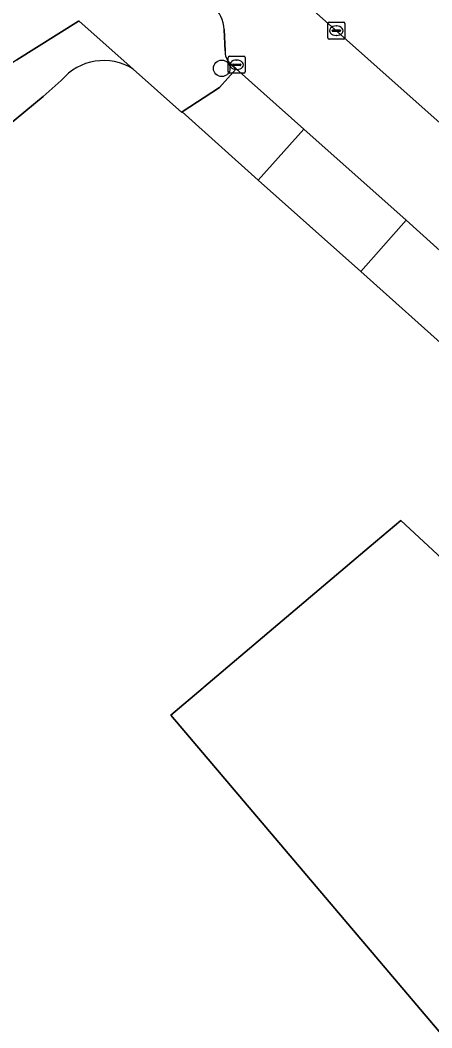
# Model space of a CAD drawing. Extents: x 157445 to 158888, y 383061 to 384688.
# Drawn here: x 158744.1 to 158768.5, y 383805.8 to 383865.5 of the extents above; entities that cross this region are included whole.
import ezdxf

# ---------------------------------------------------------------- set-up
doc = ezdxf.new("R2010")
doc.units = 0
for name, color, linetype in [('IMGEO_Boom', 7, 'Continuous'), ('IMGEO_Erf', 7, 'Continuous'), ('IMGEO_Kolk', 7, 'Continuous'), ('IMGEO_Pand', 7, 'Continuous'), ('IMGEO_Parkeervlak_open', 7, 'Continuous'), ('IMGEO_Rijbaan_lokaal_open', 7, 'Continuous'), ('IMGEO_Voetpad_open', 7, 'Continuous')]:
    doc.layers.add(name, color=color, linetype=linetype)

msp = doc.modelspace()

# ---------------------------------------------------------------- linework, layer by layer
at = {"layer": 'IMGEO_Boom'}
msp.add_circle((158756.034, 383862.657), 0.489, dxfattribs=at)
at = {"layer": 'IMGEO_Erf'}
for points in [[(158803.28, 383809.344), (158799.254, 383816.709), (158795.963, 383820.215), (158790.546, 383825.926), (158785.18, 383831.423), (158784.449, 383832.119), (158769.755, 383845.72), (158764.27, 383850.615), (158758.2, 383856.035), (158753.696, 383860.084), (158753.669, 383860.052), (158750.794, 383862.615)], [(158746.525, 383861.94), (158745.448, 383860.998), (158741.082, 383857.398), (158734.83, 383852.288), (158729.211, 383847.528), (158703.128, 383825.758), (158698.492, 383822.059), (158683.038, 383808.972), (158665.631, 383794.659), (158661.583, 383791.317), (158654.861, 383785.667), (158670.522, 383762.258), (158675.17, 383755.464), (158678.435, 383750.637), (158678.869, 383750), (158690.092, 383733.531)]]:
    msp.add_lwpolyline(points, dxfattribs=at)
msp.add_lwpolyline([(158753.009, 383824.317), (158754.93, 383825.944), (158754.976, 383825.983), (158764.777, 383834.282), (158766.636, 383835.855), (158774.494, 383828.599), (158787.947, 383816.177), (158790.144, 383814.148), (158797.077, 383807.746), (158778.082, 383794.771)], close=True, dxfattribs=at)
msp.add_arc((158749.044, 383859.843), 3.278, 57.73943, 140.23063, dxfattribs=at)
at = {"layer": 'IMGEO_Kolk'}
for p, q in [((158762.398, 383865.389), (158763.25, 383865.389)), ((158762.323, 383864.463), (158762.323, 383865.315)), ((158762.582, 383864.883), (158762.582, 383864.895)), ((158763.02, 383864.846), (158762.622, 383864.846)), ((158762.625, 383864.932), (158763.023, 383864.932)), ((158762.811, 383865.169), (158762.836, 383865.169)), ((158763.066, 383864.895), (158763.066, 383864.883)), ((158763.324, 383865.315), (158763.324, 383864.463)), ((158763.25, 383864.389), (158762.398, 383864.389)), ((158762.834, 383864.609), (158762.809, 383864.609)), ((158756.418, 383862.445), (158756.418, 383863.297)), ((158756.493, 383863.371), (158757.345, 383863.371)), ((158756.906, 383863.151), (158756.931, 383863.151)), ((158757.419, 383863.297), (158757.419, 383862.445)), ((158757.345, 383862.371), (158756.493, 383862.371)), ((158756.677, 383862.865), (158756.677, 383862.877)), ((158757.115, 383862.828), (158756.717, 383862.828)), ((158756.72, 383862.914), (158757.118, 383862.914)), ((158756.929, 383862.591), (158756.904, 383862.591)), ((158757.161, 383862.877), (158757.161, 383862.865))]:
    msp.add_line(p, q, dxfattribs=at)
for points in [[(158762.398, 383865.389), (158763.25, 383865.389)], [(158762.323, 383864.463), (158762.323, 383865.315)], [(158763.324, 383865.315), (158763.324, 383864.463)], [(158763.25, 383864.389), (158762.398, 383864.389)], [(158756.418, 383862.445), (158756.418, 383863.297)], [(158756.493, 383863.371), (158757.345, 383863.371)], [(158757.419, 383863.297), (158757.419, 383862.445)], [(158757.345, 383862.371), (158756.493, 383862.371)]]:
    msp.add_lwpolyline(points, dxfattribs=at)
for centre, radius, start, end in [((158762.4, 383865.313), 0.0765, 91.55205, 178.44795), ((158762.4, 383865.313), 0.0765, 91.55205, 178.44795), ((158763.248, 383865.313), 0.0765, 1.55205, 88.44795), ((158763.248, 383865.313), 0.0765, 1.55205, 88.44795), ((158762.622, 383864.892), 0.0403, 85.87752, 175.75265), ((158762.619, 383864.882), 0.0366, 178.93798, 274.71019), ((158763.023, 383864.889), 0.043, 264.86636, 352.45326), ((158763.027, 383864.894), 0.0386, 1.73085, 96.63898), ((158762.4, 383864.465), 0.0765, 181.55205, 268.44795), ((158762.4, 383864.465), 0.0765, 181.55205, 268.44795), ((158763.248, 383864.465), 0.0765, 271.55205, 358.44795), ((158763.248, 383864.465), 0.0765, 271.55205, 358.44795), ((158756.495, 383863.295), 0.0765, 91.55205, 178.44795), ((158756.495, 383863.295), 0.0765, 91.55205, 178.44795), ((158757.343, 383863.295), 0.0765, 1.55205, 88.44795), ((158757.343, 383863.295), 0.0765, 1.55205, 88.44795), ((158756.495, 383862.447), 0.0765, 181.55205, 268.44795), ((158756.495, 383862.447), 0.0765, 181.55205, 268.44795), ((158756.717, 383862.874), 0.0403, 85.87752, 175.75265), ((158756.714, 383862.864), 0.0366, 178.93798, 274.71019), ((158757.118, 383862.871), 0.043, 264.86636, 352.45326), ((158757.122, 383862.876), 0.0386, 1.73085, 96.63898), ((158757.343, 383862.447), 0.0765, 271.55205, 358.44795), ((158757.343, 383862.447), 0.0765, 271.55205, 358.44795)]:
    msp.add_arc(centre, radius, start, end, dxfattribs=at)
for centre, major_axis, ratio, start_param, end_param in [((158762.81, 383864.889), (-0.387, 0.002), 0.722429, 4.712389, 7.853982), ((158762.835, 383864.889), (-0.39, 0.002), 0.717154, 1.570796, 4.712389), ((158756.905, 383862.871), (-0.387, 0.002), 0.722429, 4.712389, 7.853982), ((158756.93, 383862.871), (-0.39, 0.002), 0.717154, 1.570796, 4.712389)]:
    msp.add_ellipse(centre, major_axis=major_axis, ratio=ratio, start_param=start_param, end_param=end_param, dxfattribs=at)
at = {"layer": 'IMGEO_Pand'}
msp.add_lwpolyline([(158766.636, 383835.855), (158764.777, 383834.282), (158754.976, 383825.983), (158754.93, 383825.944), (158753.009, 383824.317), (158778.082, 383794.771), (158797.077, 383807.746), (158790.144, 383814.148), (158787.947, 383816.177), (158774.494, 383828.599)], close=True, dxfattribs=at)
at = {"layer": 'IMGEO_Parkeervlak_open'}
msp.add_lwpolyline([(158758.973, 383868.315), (158775.92, 383853.23), (158780.83, 383848.843), (158781.658, 383848.196), (158789.223, 383842.749), (158791.378, 383841.084), (158794.517, 383845.539), (158784.669, 383852.64), (158763.187, 383871.698)], dxfattribs=at)
at = {"layer": 'IMGEO_Rijbaan_lokaal_open'}
for points in [[(158790.292, 383834.469), (158788.117, 383836.727), (158790.243, 383839.568), (158791.378, 383841.084), (158789.223, 383842.749), (158781.658, 383848.196), (158780.83, 383848.843), (158775.92, 383853.23), (158758.973, 383868.315), (158756.633, 383870.424)], [(158756.174, 383864.969), (158756.235, 383863.688)], [(158756.497, 383862.972), (158756.892, 383862.632), (158760.894, 383859.059), (158766.971, 383853.655), (158772.424, 383848.718), (158773.336, 383847.868)]]:
    msp.add_lwpolyline(points, dxfattribs=at)
for centre, radius, start, end in [((158754.086, 383864.843), 2.091, 3.4598, 46.38854), ((158757.234, 383863.648), 1, 177.69186, 222.50549)]:
    msp.add_arc(centre, radius, start, end, dxfattribs=at)
at = {"layer": 'IMGEO_Voetpad_open'}
for points in [[(158750.794, 383862.615), (158747.569, 383865.479), (158747.545, 383865.464), (158743.892, 383863.161), (158743.386, 383862.8), (158743.184, 383862.603), (158740.686, 383860.527), (158740.973, 383860.195), (158723.005, 383845.238), (158722.736, 383845.567), (158696.83, 383824.057), (158697.457, 383823.304), (158693.537, 383820.042), (158692.91, 383820.795), (158681.262, 383811.105), (158677.533, 383808.003), (158663.939, 383796.693), (158665.631, 383794.659), (158683.038, 383808.972), (158698.492, 383822.059), (158703.128, 383825.758), (158729.211, 383847.528)], [(158743.892, 383863.161), (158747.545, 383865.464), (158747.569, 383865.479), (158750.794, 383862.615), (158753.669, 383860.052), (158753.696, 383860.084), (158755.904, 383861.516), (158756.892, 383862.632), (158756.497, 383862.972)], [(158756.235, 383863.688), (158756.174, 383864.969)], [(158729.211, 383847.528), (158734.83, 383852.288), (158741.082, 383857.398), (158745.448, 383860.998), (158746.525, 383861.94)]]:
    msp.add_lwpolyline(points, dxfattribs=at)
for points in [[(158756.892, 383862.632), (158755.904, 383861.516), (158753.696, 383860.084), (158758.2, 383856.035), (158760.894, 383859.059)], [(158760.894, 383859.059), (158758.2, 383856.035), (158764.27, 383850.615), (158766.971, 383853.655)], [(158766.971, 383853.655), (158764.27, 383850.615), (158769.755, 383845.72), (158772.424, 383848.718)]]:
    msp.add_lwpolyline(points, close=True, dxfattribs=at)
for centre, radius, start, end in [((158754.086, 383864.843), 2.091, 3.4598, 46.38854), ((158757.234, 383863.648), 1, 177.69186, 222.50549), ((158749.044, 383859.843), 3.278, 57.73943, 140.23063)]:
    msp.add_arc(centre, radius, start, end, dxfattribs=at)

doc.saveas('drawing.dxf')
